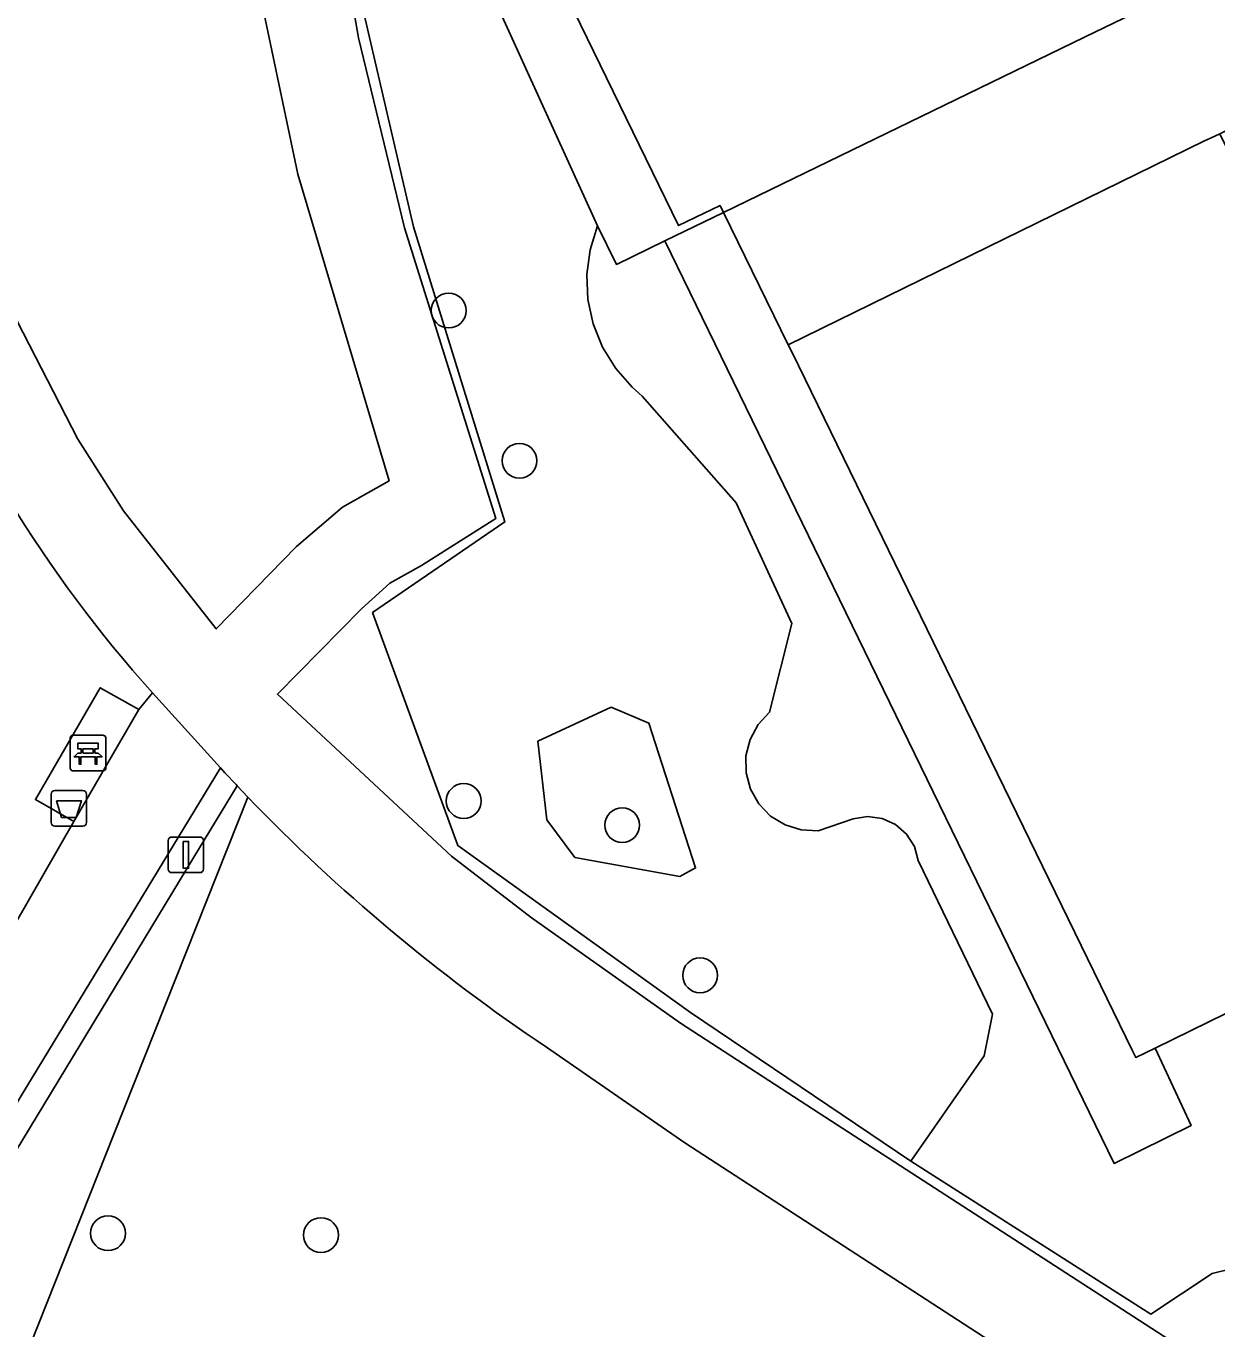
# Model space of a CAD drawing. Extents: x 159039 to 160102, y 381214 to 382524.
# Drawn here: x 159155.58 to 159189.02, y 381558.2 to 381594.79 of the extents above; entities that cross this region are included whole.
import ezdxf

# ---------------------------------------------------------------- set-up
doc = ezdxf.new("R2010")
doc.units = 0
for name, color, linetype in [('IMGEO_Afvalbak', 7, 'Continuous'), ('IMGEO_Bank', 7, 'Continuous'), ('IMGEO_Berm_groen', 7, 'Continuous'), ('IMGEO_Boom', 7, 'Continuous'), ('IMGEO_Erf', 7, 'Continuous'), ('IMGEO_Groenvoorziening', 7, 'Continuous'), ('IMGEO_Haag', 7, 'Continuous'), ('IMGEO_Lichtmast', 7, 'Continuous'), ('IMGEO_Pand', 7, 'Continuous'), ('IMGEO_Parkeervlak_open', 7, 'Continuous'), ('IMGEO_Voetpad_gesloten', 7, 'Continuous'), ('IMGEO_Voetpad_open', 7, 'Continuous')]:
    doc.layers.add(name, color=color, linetype=linetype)

msp = doc.modelspace()

# ---------------------------------------------------------------- linework, layer by layer
at = {"layer": 'IMGEO_Afvalbak'}
for p, q in [((159156.288, 381572.425), (159156.288, 381573.225)), ((159156.288, 381573.225), (159156.288, 381572.425)), ((159156.388, 381573.325), (159157.178, 381573.325)), ((159157.178, 381573.325), (159156.388, 381573.325)), ((159157.278, 381573.225), (159157.278, 381572.425)), ((159157.278, 381572.425), (159157.278, 381573.225)), ((159157.178, 381572.325), (159156.388, 381572.325)), ((159156.388, 381572.325), (159157.178, 381572.325))]:
    msp.add_line(p, q, dxfattribs=at)
msp.add_lwpolyline([(159156.431, 381573.039), (159157.135, 381573.039), (159156.986, 381572.569), (159156.58, 381572.569), (159156.431, 381573.039)], dxfattribs=at)
for centre, start, end in [((159156.388, 381573.225), 90, 180), ((159156.388, 381573.225), 90, 180), ((159157.178, 381573.225), 0, 90), ((159157.178, 381573.225), 360, 90), ((159156.388, 381572.425), 180, 270), ((159156.388, 381572.425), 180, 270), ((159157.178, 381572.425), 270, 0), ((159157.178, 381572.425), 270, 0)]:
    msp.add_arc(centre, 0.1, start, end, dxfattribs=at)
at = {"layer": 'IMGEO_Bank'}
for p, q in [((159156.822, 381573.952), (159156.822, 381574.793)), ((159156.822, 381574.793), (159156.822, 381573.952)), ((159156.897, 381574.877), (159157.738, 381574.877)), ((159157.738, 381574.877), (159156.897, 381574.877)), ((159157.822, 381574.802), (159157.822, 381573.961)), ((159157.822, 381573.961), (159157.822, 381574.802)), ((159157.519, 381574.275), (159157.126, 381574.275)), ((159157.131, 381574.383), (159157.131, 381574.489)), ((159157.175, 381574.489), (159157.175, 381574.383)), ((159157.463, 381574.495), (159157.181, 381574.495)), ((159157.181, 381574.377), (159157.463, 381574.377)), ((159157.469, 381574.383), (159157.469, 381574.489)), ((159157.513, 381574.489), (159157.513, 381574.383)), ((159157.747, 381573.877), (159156.906, 381573.877)), ((159156.906, 381573.877), (159157.747, 381573.877))]:
    msp.add_line(p, q, dxfattribs=at)
for points in [[(159157.125, 381574.495), (159157.039, 381574.495), (159157.039, 381574.656), (159157.602, 381574.656), (159157.602, 381574.495), (159157.519, 381574.495)], [(159157.069, 381574.275), (159156.927, 381574.275), (159157.039, 381574.377), (159157.125, 381574.377)], [(159157.119, 381574.268), (159157.119, 381574.061), (159157.076, 381574.061), (159157.076, 381574.268)], [(159157.519, 381574.377), (159157.602, 381574.377), (159157.714, 381574.275), (159157.575, 381574.275)], [(159157.569, 381574.268), (159157.569, 381574.061), (159157.525, 381574.061), (159157.525, 381574.268)]]:
    msp.add_lwpolyline(points, dxfattribs=at)
for centre, radius, start, end in [((159156.9, 381574.799), 0.0779, 92.4484, 184.2845), ((159156.9, 381574.799), 0.0779, 92.4484, 184.2845), ((159157.744, 381574.799), 0.0779, 2.4484, 94.2845), ((159157.744, 381574.799), 0.0779, 2.4484, 94.2845), ((159157.069, 381574.268), 0.00671, 2.8957, 87.1043), ((159157.126, 381574.268), 0.00671, 92.8957, 177.1043), ((159157.124, 381574.488), 0.00671, 2.8957, 87.1043), ((159157.124, 381574.384), 0.00671, 272.8957, 357.1043), ((159157.181, 381574.488), 0.00671, 92.8957, 177.1043), ((159157.181, 381574.384), 0.00671, 182.8957, 267.1043), ((159157.463, 381574.488), 0.00671, 2.8957, 87.1043), ((159157.463, 381574.384), 0.00671, 272.8957, 357.1043), ((159157.52, 381574.488), 0.00671, 92.8957, 177.1043), ((159157.52, 381574.384), 0.00671, 182.8957, 267.1043), ((159157.518, 381574.268), 0.00671, 2.8957, 87.1043), ((159157.575, 381574.268), 0.00671, 92.8957, 177.1043), ((159156.9, 381573.955), 0.0779, 182.4484, 274.2845), ((159156.9, 381573.955), 0.0779, 182.4484, 274.2845), ((159157.744, 381573.955), 0.0779, 272.4484, 4.2845), ((159157.744, 381573.955), 0.0779, 272.4484, 4.2845)]:
    msp.add_arc(centre, radius, start, end, dxfattribs=at)
at = {"layer": 'IMGEO_Berm_groen'}
msp.add_lwpolyline([(159137.709, 381532.746), (159143.019, 381545.696), (159144.764, 381549.958), (159146.765, 381554.781), (159153.102, 381565.806), (159156.922, 381572.451), (159155.845, 381573.069), (159157.662, 381576.209), (159158.744, 381575.6), (159159.127, 381576.07)], dxfattribs=at)
msp.add_arc((159186.96, 381600.986), 37.356, 201.1652, 221.8341, dxfattribs=at)
at = {"layer": 'IMGEO_Boom'}
for centre in [(159167.449, 381586.804), (159169.437, 381582.586), (159167.87, 381573.03), (159172.321, 381572.352), (159174.508, 381568.134), (159157.882, 381560.891), (159163.862, 381560.839)]:
    msp.add_circle(centre, 0.489, dxfattribs=at)
at = {"layer": 'IMGEO_Erf'}
msp.add_lwpolyline([(159177.09, 381585.626), (159176.978, 381585.842), (159175.163, 381589.556), (159173.515, 381588.76), (159186.135, 381562.853), (159188.296, 381563.919), (159187.29, 381566.088), (159186.744, 381565.827), (159186.648, 381566.016)], close=True, dxfattribs=at)
at = {"layer": 'IMGEO_Groenvoorziening'}
for points in [[(159167.79, 381611.169), (159164.79, 381610.079), (159164.238, 381605.361), (159164.195, 381600.228), (159164.411, 381597.386), (159164.916, 381594.461), (159166.207, 381589.129), (159168.777, 381580.968), (159166.682, 381579.646), (159165.796, 381579.144), (159165.001, 381578.43), (159162.64, 381576.028), (159167.523, 381571.482), (159169.761, 381569.755), (159173.956, 381566.79), (159178.197, 381564.042), (159188.941, 381557.082)], [(159158.046, 381602.647), (159153.642, 381591.505), (159153.37, 381590.816), (159153.499, 381590.568), (159155.328, 381586.503), (159157.031, 381583.192), (159158.315, 381581.183), (159160.921, 381577.864), (159163.178, 381580.181), (159164.463, 381581.283), (159165.777, 381582.024), (159163.209, 381590.632), (159162.02, 381596.298)], [(159164.643, 381596.98), (159166.457, 381589.154), (159169.027, 381580.869), (159165.31, 381578.321), (159167.702, 381571.776), (159174.236, 381567.092), (159180.427, 381562.914), (159182.483, 381565.873), (159182.722, 381567.048), (159180.634, 381571.362), (159180.525, 381571.752), (159180.306, 381572.1), (159179.996, 381572.371), (159179.621, 381572.542), (159179.214, 381572.597), (159178.807, 381572.534), (159177.822, 381572.196), (159177.347, 381572.218), (159176.893, 381572.358), (159176.489, 381572.607), (159176.159, 381572.95), (159175.925, 381573.363), (159175.801, 381573.822), (159175.796, 381574.297), (159175.91, 381574.759), (159176.135, 381575.177), (159176.458, 381575.526), (159177.08, 381578.012), (159175.52, 381581.408), (159172.885, 381584.404), (159172.604, 381584.649), (159172.139, 381585.176), (159171.77, 381585.774), (159171.507, 381586.427), (159171.359, 381587.114), (159171.331, 381587.817), (159171.421, 381588.514), (159171.629, 381589.186), (159165.878, 381601.814)], [(159197.939, 381551.409), (159202.211, 381559.115), (159204.23, 381563.566), (159202.427, 381564.333), (159202.157, 381564.208), (159198.172, 381562.945), (159193.584, 381560.916), (159188.887, 381559.765), (159187.166, 381558.623), (159180.427, 381562.914), (159174.236, 381567.092), (159167.702, 381571.776), (159165.31, 381578.321), (159169.027, 381580.869), (159166.457, 381589.154), (159164.643, 381596.98)], [(159190.778, 381567.798), (159187.29, 381566.088), (159188.296, 381563.919), (159186.135, 381562.853), (159173.515, 381588.76), (159172.157, 381588.101), (159171.629, 381589.186), (159171.421, 381588.514), (159171.331, 381587.817), (159171.359, 381587.114), (159171.507, 381586.427), (159171.77, 381585.774), (159172.139, 381585.176), (159172.604, 381584.649), (159172.885, 381584.404), (159175.52, 381581.408), (159177.08, 381578.012), (159176.458, 381575.526), (159176.135, 381575.177), (159175.91, 381574.759), (159175.796, 381574.297), (159175.801, 381573.822), (159175.925, 381573.363), (159176.159, 381572.95), (159176.489, 381572.607), (159176.893, 381572.358), (159177.347, 381572.218), (159177.822, 381572.196), (159178.807, 381572.534), (159179.214, 381572.597), (159179.621, 381572.542), (159179.996, 381572.371), (159180.306, 381572.1), (159180.525, 381571.752), (159180.634, 381571.362), (159182.722, 381567.048), (159182.483, 381565.873), (159180.427, 381562.914), (159187.166, 381558.623), (159188.887, 381559.765), (159193.584, 381560.916)], [(159161.808, 381573.142), (159158.057, 381563.692), (159114.684, 381454.43), (159135.156, 381441.882)], [(159190.876, 381538.892), (159196.616, 381548.975), (159187.447, 381554.752), (159174.078, 381563.426), (159170.192, 381566.118)]]:
    msp.add_lwpolyline(points, dxfattribs=at)
for points in [[(159174.38, 381571.152), (159173.07, 381575.217), (159172.011, 381575.661), (159169.948, 381574.71), (159170.203, 381572.499), (159170.993, 381571.44), (159173.936, 381570.912)], [(159173.07, 381575.217), (159174.38, 381571.152), (159173.936, 381570.912), (159170.993, 381571.44), (159170.203, 381572.499), (159169.948, 381574.71), (159172.011, 381575.661)], [(159161.508, 381573.461), (159161.478, 381573.493), (159161.165, 381573.825), (159161.04, 381573.958), (159155.475, 381564.794), (159154.174, 381562.652), (159151.948, 381558.892), (159147.997, 381551.627), (159147.08, 381549.608), (159140.066, 381532.383), (159136.478, 381523.278), (159140.868, 381529.336), (159140.045, 381530.62), (159145.339, 381543.436), (159146.166, 381545.626), (159148.566, 381551.33), (159151.173, 381556.012), (159154.085, 381561.22), (159160.293, 381571.457)], [(159158.057, 381563.692), (159161.808, 381573.142), (159161.508, 381573.461), (159160.293, 381571.457), (159154.085, 381561.22), (159151.173, 381556.012), (159148.566, 381551.33), (159146.166, 381545.626), (159145.339, 381543.436), (159140.045, 381530.62), (159140.868, 381529.336), (159136.478, 381523.278), (159130.325, 381507.666), (159131.192, 381507.27), (159125.637, 381493.475), (159122.953, 381486.796), (159119.27, 381477.62), (159113.09, 381463.075), (159114.042, 381461.53), (159112.591, 381458.378), (159111.373, 381458.253), (159110.752, 381456.84), (159114.684, 381454.43)]]:
    msp.add_lwpolyline(points, close=True, dxfattribs=at)
msp.add_arc((159198.586, 381608.526), 51.036, 223.8929, 236.1955, dxfattribs=at)
at = {"layer": 'IMGEO_Haag'}
msp.add_lwpolyline([(159158.046, 381602.647), (159153.642, 381591.505), (159153.37, 381590.816), (159153.499, 381590.568), (159155.328, 381586.503), (159157.031, 381583.192), (159158.315, 381581.183), (159160.921, 381577.864), (159163.178, 381580.181), (159164.463, 381581.283), (159165.777, 381582.024), (159163.209, 381590.632), (159162.02, 381596.298)], dxfattribs=at)
msp.add_lwpolyline([(159145.339, 381543.436), (159146.166, 381545.626), (159148.566, 381551.33), (159151.173, 381556.012), (159154.085, 381561.22), (159160.293, 381571.457), (159161.508, 381573.461), (159161.478, 381573.493), (159161.165, 381573.825), (159161.04, 381573.958), (159155.475, 381564.794), (159154.174, 381562.652), (159151.948, 381558.892), (159147.997, 381551.627), (159147.08, 381549.608), (159140.066, 381532.383), (159136.478, 381523.278), (159140.868, 381529.336), (159140.045, 381530.62)], close=True, dxfattribs=at)
at = {"layer": 'IMGEO_Lichtmast'}
for p, q in [((159159.573, 381571.118), (159159.573, 381571.918)), ((159159.573, 381571.918), (159159.573, 381571.118)), ((159159.673, 381572.018), (159160.463, 381572.018)), ((159160.463, 381572.018), (159159.673, 381572.018)), ((159160.563, 381571.918), (159160.563, 381571.118)), ((159160.563, 381571.118), (159160.563, 381571.918)), ((159160.463, 381571.018), (159159.673, 381571.018)), ((159159.673, 381571.018), (159160.463, 381571.018))]:
    msp.add_line(p, q, dxfattribs=at)
msp.add_lwpolyline([(159159.993, 381571.893), (159160.143, 381571.893), (159160.143, 381571.143), (159159.993, 381571.143), (159159.993, 381571.893)], dxfattribs=at)
for centre, start, end in [((159159.673, 381571.918), 90, 180), ((159159.673, 381571.918), 90, 180), ((159160.463, 381571.918), 0, 90), ((159160.463, 381571.918), 360, 90), ((159159.673, 381571.118), 180, 270), ((159159.673, 381571.118), 180, 270), ((159160.463, 381571.118), 270, 0), ((159160.463, 381571.118), 270, 0)]:
    msp.add_arc(centre, 0.1, start, end, dxfattribs=at)
at = {"layer": 'IMGEO_Pand'}
for points in [[(159180.716, 381608.942), (159174.314, 381605.942), (159172.739, 381605.187), (159171.701, 381604.683), (159169.073, 381603.402), (159168.56, 381603.147), (159168.636, 381603.035), (159167.478, 381602.37), (159173.905, 381589.191), (159175.072, 381589.753), (159175.163, 381589.556), (159185.299, 381594.482), (159186.946, 381595.279), (159187.314, 381595.459)], [(159200.943, 381567.422), (159200.386, 381568.621), (159199.645, 381570.142), (159189.103, 381591.765), (159188.837, 381591.646), (159188.675, 381591.573), (159187.237, 381590.869), (159176.978, 381585.842), (159177.09, 381585.626), (159186.648, 381566.016), (159186.744, 381565.827), (159187.29, 381566.088), (159190.778, 381567.798), (159192.85, 381563.462), (159200.691, 381567.278)]]:
    msp.add_lwpolyline(points, close=True, dxfattribs=at)
at = {"layer": 'IMGEO_Parkeervlak_open'}
msp.add_lwpolyline([(159186.946, 381595.279), (159185.299, 381594.482), (159175.163, 381589.556), (159176.978, 381585.842), (159187.237, 381590.869), (159188.675, 381591.573), (159188.837, 381591.646), (159189.103, 381591.765), (159190.988, 381592.684), (159191.267, 381592.823), (159193.176, 381593.751), (159193.268, 381593.562), (159198.911, 381596.28)], dxfattribs=at)
at = {"layer": 'IMGEO_Voetpad_gesloten'}
for points in [[(159163.633, 381614.23), (159163.231, 381613.518), (159162.764, 381612.567), (159161.467, 381610.04), (159162.252, 381609.962), (159161.66, 381604.468), (159161.645, 381601.514), (159162.02, 381596.298), (159163.209, 381590.632), (159165.777, 381582.024), (159164.463, 381581.283), (159163.178, 381580.181), (159160.921, 381577.864), (159158.315, 381581.183), (159157.031, 381583.192), (159155.328, 381586.503), (159153.499, 381590.568), (159153.37, 381590.816), (159152.124, 381587.498)], [(159169.761, 381569.755), (159167.523, 381571.482), (159162.64, 381576.028), (159165.001, 381578.43), (159165.796, 381579.144), (159166.682, 381579.646), (159168.777, 381580.968), (159166.207, 381589.129), (159164.916, 381594.461), (159164.411, 381597.386), (159164.195, 381600.228), (159164.238, 381605.361), (159164.79, 381610.079), (159165.758, 381613.379), (159165.391, 381613.39), (159164.031, 381613.54)], [(159155.475, 381564.794), (159161.04, 381573.958), (159159.127, 381576.07), (159158.744, 381575.6), (159156.922, 381572.451), (159153.102, 381565.806)], [(159159.127, 381576.07), (159161.04, 381573.958), (159161.165, 381573.825), (159161.478, 381573.493), (159161.508, 381573.461), (159161.808, 381573.142)], [(159170.192, 381566.118), (159174.078, 381563.426), (159187.447, 381554.752), (159196.616, 381548.975), (159197.939, 381551.409), (159188.941, 381557.082), (159178.197, 381564.042), (159173.956, 381566.79), (159169.761, 381569.755)]]:
    msp.add_lwpolyline(points, dxfattribs=at)
for centre, radius, start, end in [((159186.96, 381600.986), 37.356, 201.1652, 221.8341), ((159198.586, 381608.526), 51.036, 223.8929, 236.1955)]:
    msp.add_arc(centre, radius, start, end, dxfattribs=at)
at = {"layer": 'IMGEO_Voetpad_open'}
for points in [[(159167.992, 381605.613), (159165.829, 381604.538), (159166.907, 381602.325), (159165.878, 381601.814), (159171.629, 381589.186), (159172.157, 381588.101), (159173.515, 381588.76), (159175.163, 381589.556), (159175.072, 381589.753), (159173.905, 381589.191), (159167.478, 381602.37), (159168.636, 381603.035), (159168.56, 381603.147), (159169.073, 381603.402)], [(159156.922, 381572.451), (159158.744, 381575.6), (159157.662, 381576.209), (159155.845, 381573.069)]]:
    msp.add_lwpolyline(points, close=True, dxfattribs=at)

doc.saveas('drawing.dxf')
